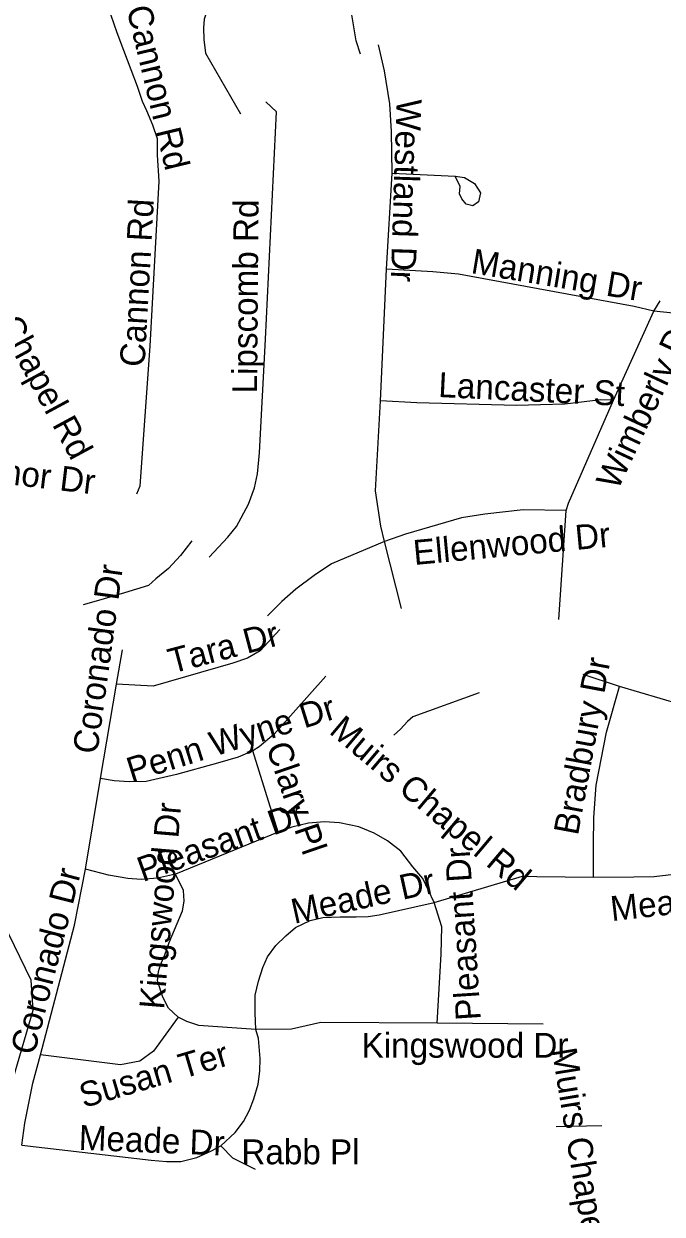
# Model space of a CAD drawing. Extents: x 1662474 to 1856135, y 779280 to 917889.
# Drawn here: x 1740276 to 1742716, y 848698 to 853249 of the extents above; entities that cross this region are included whole.
import ezdxf

# ---------------------------------------------------------------- set-up
doc = ezdxf.new("R2010")
doc.units = 0
for name, color, linetype in [('Exist Hydrographic Misc Water Feature', 7, 'Continuous'), ('Exist Road Non-System Type 51', 7, 'Continuous'), ('Exist Road Non-System Type 51 Label', 7, 'Continuous')]:
    doc.layers.add(name, color=color, linetype=linetype)

msp = doc.modelspace()

# ---------------------------------------------------------------- linework, layer by layer
at = {"layer": 'Exist Hydrographic Misc Water Feature'}
msp.add_lwpolyline([(1740613.5, 840838.5), (1740606.5, 840953.5), (1740565.5, 841036.3), (1740533.6, 841214.3), (1740565.5, 841896.4), (1740625.6, 842105.2), (1740828.6, 842409.6), (1740896.5, 842592.1), (1740938.5, 844327.6), (1741025.5, 844726.3), (1741004.6, 845127.1), (1740712.6, 845979.9), (1740680.6, 846171), (1740656.6, 846197.7), (1740483.5, 847323.9), (1740288.5, 847935.1), (1740260.6, 848467.4), (1740180.5, 848820.2), (1740182.5, 849036.9), (1740311.5, 849477.4), (1740304.5, 849592.3), (1739961.5, 850295.3), (1739907.5, 850755.9)], dxfattribs=at)
at = {"layer": 'Exist Road Non-System Type 51'}
for p, q in [((1741662.6, 852310.5), (1741683.6, 852677.2)), ((1741683.6, 852677.2), (1741925.1, 852665.6)), ((1741639.9, 851807.6), (1741662.6, 852310.5)), ((1742684.8, 852150.2), (1742708.4, 852189.8)), ((1742530.6, 851809.4), (1742684.8, 852150.2)), ((1742321.5, 850971.4), (1742349.2, 851387.4)), ((1741719.9, 851013.7), (1741654.6, 851270.1)), ((1740630.4, 850724.2), (1740653, 850855.2)), ((1742553.5, 850715), (1742414.9, 850761.4)), ((1740569, 850363.9), (1740630.4, 850724.2)), ((1741248, 850158.6), (1741151.1, 850469.4)), ((1740511.5, 850017.4), (1740569, 850363.9)), ((1741248, 850158.6), (1740856.4, 849998.2)), ((1741844.9, 849889.2), (1742182.9, 849989.9)), ((1742261.6, 849423.7), (1741856.1, 849428.4)), ((1742486.2, 849035.8), (1742311.2, 849031.2))]:
    msp.add_line(p, q, dxfattribs=at)
for points in [[(1740786.6, 852747), (1740786.6, 852808.7), (1740769, 852861.4), (1740746.9, 852915.5), (1740730.1, 852951.7), (1740711.2, 853008.7), (1740686.1, 853072.9), (1740658.5, 853147.2), (1740633.6, 853214.7), (1740609.9, 853280), (1740612.1, 853376.1), (1740612.1, 853409.4), (1740613.4, 853438.6), (1740615.5, 853500.2), (1740621, 853579.2), (1740626.2, 853704.7), (1740633.6, 853745.7), (1740687.9, 853929.9), (1740703.9, 853987.6), (1740714.6, 854030.7)], [(1741562.6, 853132.2), (1741547.1, 853183.4), (1741502.6, 853444.9), (1741489.8, 853496.9), (1741456.4, 853519.9), (1741419.9, 853512.6), (1741369.8, 853490.8), (1741313.9, 853468.8), (1741143, 853389.8), (1741044.9, 853335.2), (1740976.4, 853300.8), (1740965.1, 853266.4), (1740962.6, 853233.4), (1740964.2, 853188.4), (1740970.6, 853135.9), (1741104.4, 852903.9)], [(1741683.6, 852677.2), (1741682.1, 852836.8), (1741675, 852943.2), (1741654.9, 853068.8), (1741631.4, 853168.8)], [(1740984.5, 851209.5), (1741056.4, 851286.4), (1741088.6, 851327.1), (1741134.9, 851412.6), (1741158.2, 851474.2), (1741169, 851527.9), (1741177.6, 851608.4), (1741200.5, 852043.4), (1741242.2, 852911.5), (1741201, 852950.1)], [(1740708.6, 851451.4), (1740720.4, 851482.9), (1740759.2, 852016.2), (1740792.9, 852647), (1740786.6, 852747)], [(1741925.1, 852665.6), (1741960.6, 852661.4), (1741999.1, 852638.4), (1742022, 852602.1), (1742014.6, 852567.7), (1741991.9, 852553.2), (1741966.9, 852559.6), (1741950.4, 852579.2), (1741941.4, 852599.2), (1741944.1, 852626.2), (1741925.1, 852665.6)], [(1742684.8, 852150.2), (1742609.6, 852167.8), (1741937.8, 852290.9), (1741839.9, 852300.2), (1741662.6, 852310.5)], [(1743138.8, 851999.8), (1742758.1, 852142.8), (1742684.8, 852150.2)], [(1741654.6, 851270.1), (1741640.9, 851327.6), (1741619.9, 851463.8), (1741639.9, 851807.6)], [(1742530.6, 851809.4), (1742481.6, 851811.2), (1742344, 851794.8), (1742251.4, 851791.6), (1742159.5, 851788.8), (1741778.4, 851800), (1741639.9, 851807.6)], [(1742349.2, 851387.4), (1742357.6, 851416.2), (1742530.6, 851809.4)], [(1742349.2, 851387.4), (1742184.8, 851390.6), (1742038.9, 851374), (1741949.4, 851359.4), (1741827.2, 851324.9), (1741735.6, 851297.7), (1741654.6, 851270.1)], [(1740917.9, 851271.9), (1740875.6, 851215.8), (1740828.9, 851165.9), (1740780.6, 851126.2), (1740752.8, 851101.4), (1740661.6, 851072.8), (1740561.6, 851044.1), (1740502.4, 851027.6)], [(1741654.6, 851270.1), (1741452.1, 851183.5), (1741386.6, 851139.7), (1741315.8, 851087.4), (1741262.6, 851039.9), (1741207.4, 850985.4)], [(1741254.4, 850932.6), (1741179.5, 850852), (1741131.5, 850822.9), (1741075.4, 850804), (1740770.1, 850716.9), (1740630.4, 850724.2)], [(1741430.1, 850754.1), (1741232.5, 850532.6), (1741176.4, 850484.6), (1741151.1, 850469.4)], [(1742017, 850690.9), (1741762.9, 850599.2), (1741743, 850581.7), (1741716, 850552.2), (1741690.8, 850528.7)], [(1742453.5, 849986.7), (1742453.5, 850110.9), (1742455.4, 850213.9), (1742464.2, 850338.4), (1742502.9, 850540.8), (1742553.5, 850715)], [(1742850.1, 850628.4), (1742786.6, 850646.2), (1742553.5, 850715)], [(1741151.1, 850469.4), (1741095.2, 850445.4), (1741016.8, 850422.1), (1740859.6, 850378.5), (1740744.1, 850352.2), (1740679, 850350.9), (1740622, 850354.4), (1740569, 850363.9)], [(1741844.9, 849889.2), (1741801.8, 849981.4), (1741763.8, 850025.2), (1741717, 850085.6), (1741666.9, 850125.5), (1741616, 850154.1), (1741556.4, 850178.5), (1741483.4, 850194), (1741426.1, 850197.2), (1741363.8, 850192.9), (1741301.2, 850177.5), (1741248, 850158.6)], [(1742453.5, 849986.7), (1742607.6, 849988), (1742685.8, 849988.8), (1742760.4, 849998.2), (1742823.9, 850015.8), (1742896.8, 850046.8), (1742997.9, 850110.9)], [(1740339.4, 849306.6), (1740469.9, 849802.4), (1740511.5, 850017.4)], [(1740856.4, 849998.2), (1740786.6, 849982.8), (1740725.1, 849977.5), (1740674, 849980.6), (1740600.2, 849994), (1740511.5, 850017.4)], [(1740865.9, 849450.7), (1740829.4, 849485.1), (1740807.6, 849527.9), (1740787.6, 849590.1), (1740790.8, 849625.2), (1740799.1, 849651.5), (1740815.4, 849688.8), (1740831.5, 849736.8), (1740882.4, 849857.8), (1740889.5, 849894.8), (1740887.1, 849935.2), (1740856.4, 849998.2)], [(1742182.9, 849989.9), (1742236.6, 849989), (1742453.5, 849986.7)], [(1741163.2, 849404.5), (1741160.1, 849467.8), (1741160.1, 849535.5), (1741172.6, 849588.5), (1741189.5, 849640.8), (1741208.1, 849681.4), (1741239.6, 849725.5), (1741277.1, 849762), (1741314.6, 849794.2), (1741371.1, 849820), (1741418.9, 849832.6), (1741484.8, 849834.7), (1741547.1, 849834.9), (1741592.1, 849836), (1741633.9, 849842), (1741844.9, 849889.2)], [(1741856.1, 849428.4), (1741872.1, 849691.9), (1741873.6, 849796.7), (1741844.9, 849889.2)], [(1740865.9, 849450.7), (1740772.4, 849320.8), (1740719.4, 849282.5), (1740645.1, 849268.9), (1740339.4, 849306.6)], [(1741163.2, 849404.5), (1740980.9, 849416.4), (1740945.1, 849419.2), (1740899.4, 849433.9), (1740865.9, 849450.7)], [(1741856.1, 849428.4), (1741411.8, 849430.8), (1741299.1, 849405.4), (1741163.2, 849404.5)], [(1741029.6, 848959.1), (1741083.4, 849009.5), (1741116.2, 849052), (1741138.2, 849095.9), (1741155.1, 849138.7), (1741171.6, 849195.4), (1741177.9, 849244.9), (1741179.5, 849293), (1741172.6, 849369.4), (1741163.2, 849404.5)], [(1740269, 848961.2), (1740280.4, 849045.2), (1740310.8, 849198.5), (1740339.4, 849306.6)], [(1740269, 848961.2), (1740762.6, 848904), (1740822, 848898.8), (1740876.9, 848899.2), (1740938, 848914.5), (1740993.1, 848939.4), (1741029.6, 848959.1)], [(1741161.6, 848869.1), (1741074.5, 848911.4), (1741029.6, 848959.1)]]:
    msp.add_lwpolyline(points, dxfattribs=at)

# ---------------------------------------------------------------- texts
at = {"layer": 'Exist Road Non-System Type 51 Label'}
for s, rotation, p in [('Cannon Rd', 283.5346, (1740668.1, 853307.3)), ('Westland Dr', 268.1001, (1741701.7, 852962.1)), ('Cannon Rd', 86.7846, (1740737.5, 851935.3)), ('Lipscomb Rd', 89.5528, (1741167.6, 851835.2)), ('Muirs Chapel Rd', 298.3551, (1740010.5, 852406.6)), ('Manning Dr', 350.5532, (1741982.2, 852296)), ('Wimberly Dr', 64.8988, (1742546.5, 851462.2)), ('Lancaster St', 357.1914, (1741859.2, 851822.1)), ('Friendly Manor Dr', 353.2443, (1739533.6, 851569.1)), ('Ellenwood Dr', 5.3194, (1741769, 851179.6)), ('Coronado Dr', 82.2213, (1740557, 850453.9)), ('Tara Dr', 14.8413, (1740842.4, 850764.1)), ('Bradbury Dr', 79.4926, (1742394.2, 850143)), ('Penn Wyne Dr', 17.3787, (1740687.5, 850347.7)), ('Muirs Chapel Rd', 319.8816, (1741439.1, 850538.9)), ('Clary Pl', 288.9595, (1741201, 850484.9)), ('Pleasant Dr', 19.6651, (1740731, 849967)), ('Kingswood Dr', 85.1891, (1740811.8, 849478.8)), ('Pleasant Dr', 93.7433, (1742023.1, 849441.5)), ('Coronado Dr', 75.6975, (1740315.9, 849301.8)), ('Meade Dr', 12.5105, (1741309.9, 849807.5)), ('Meade Dr', 6.4237, (1742523.8, 849818)), ('Susan Ter', 16.4365, (1740504.9, 849103.3)), ('Muirs Chapel Rd', 279.2889, (1742294.1, 849326.3)), ('Meade Dr', 357.7352, (1740484.8, 848944))]:
    msp.add_text(s, height=95, rotation=rotation, dxfattribs=at).set_placement(p)
for s, p in [('Kingswood Dr', (1741567.3, 849296.1)), ('Rabb Pl', (1741107.7, 848888.6))]:
    msp.add_text(s, height=95, dxfattribs=at).set_placement(p)

doc.saveas('drawing.dxf')
